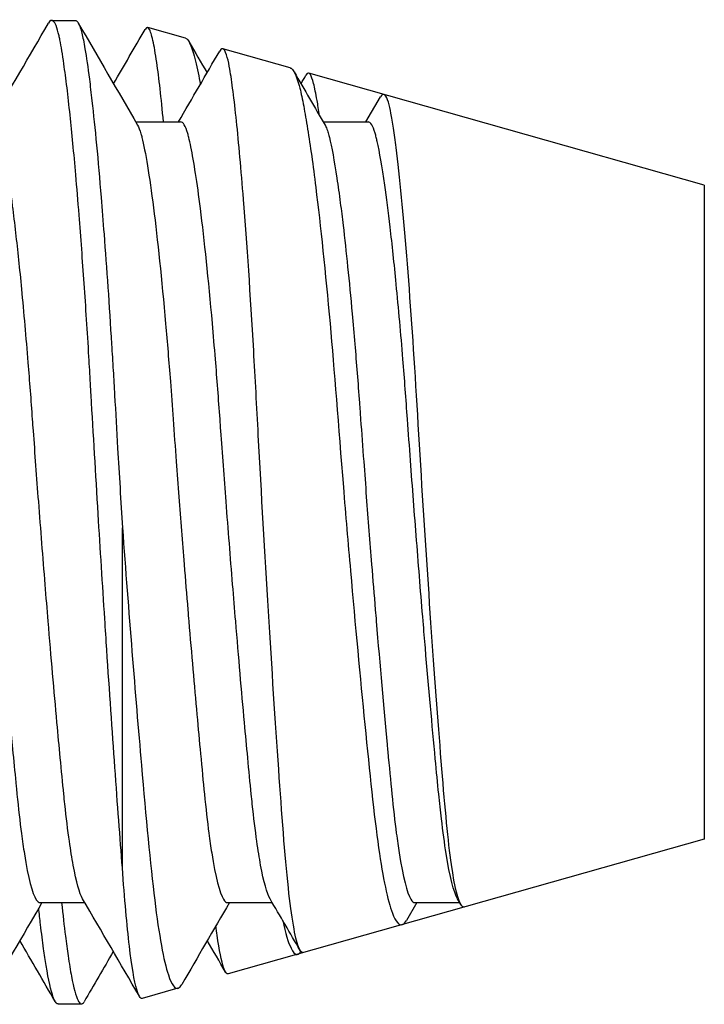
# Model space of a CAD drawing. Header units: inches. Extents: x 1 to 669, y 0 to 417.
# Tile 309 of 448: x 320.726 to 320.84, y 270.493 to 270.657. Entities that reach past the tile are written whole.
import ezdxf

# ---------------------------------------------------------------- set-up
doc = ezdxf.new("R2010")
doc.units = ezdxf.units.IN
doc.header["$LTSCALE"] = 12
doc.header["$MEASUREMENT"] = 0
doc.layers.add('X', color=1, linetype='CONTINUOUS')

msp = doc.modelspace()

# ---------------------------------------------------------------- linework, layer by layer
at = {"layer": 'X', "extrusion": (-1, 4.93038e-32, -2.22045e-16)}
for p, q in [((320.73107, 270.65691), (320.73498, 270.65691)), ((320.75339, 270.65393), (320.74707, 270.65572)), ((320.7708, 270.64899), (320.75959, 270.65217)), ((320.83986, 270.62941), (320.77392, 270.6481)), ((320.78346, 270.64), (320.78588, 270.64415)), ((320.74507, 270.63999), (320.75256, 270.63999)), ((320.77632, 270.63999), (320.78381, 270.63999)), ((320.83986, 270.62941), (320.83986, 270.52041)), ((320.74286, 270.51563), (320.74286, 270.57231)), ((320.83986, 270.52041), (320.7605, 270.49791)), ((320.79927, 270.5095), (320.79873, 270.51043)), ((320.72912, 270.50982), (320.73659, 270.50982)), ((320.76037, 270.50982), (320.76784, 270.50982)), ((320.79195, 270.50982), (320.79022, 270.50685)), ((320.79162, 270.50982), (320.79909, 270.50982)), ((320.75212, 270.49553), (320.74616, 270.49384)), ((320.73213, 270.49291), (320.73604, 270.49291))]:
    msp.add_line(p, q, dxfattribs=at)
at = {"layer": 'X'}
for points in [[(320.72096, 270.63999), (320.72415, 270.64547), (320.72734, 270.65095), (320.73052, 270.65643)], [(320.7355, 270.65647), (320.73879, 270.6508), (320.74208, 270.64513), (320.74538, 270.63946)], [(320.74138, 270.64634), (320.74313, 270.64936), (320.74489, 270.65238), (320.74664, 270.6554)], [(320.74733, 270.65546), (320.74717, 270.65573), (320.74694, 270.65591), (320.74664, 270.6554)], [(320.75339, 270.65393), (320.75351, 270.65389), (320.75363, 270.6538), (320.75375, 270.65365)], [(320.75394, 270.65337), (320.75495, 270.65163), (320.75595, 270.6499), (320.75696, 270.64816)], [(320.75221, 270.63999), (320.7545, 270.64393), (320.75679, 270.64786), (320.75908, 270.6518)], [(320.77148, 270.64832), (320.7732, 270.64536), (320.77492, 270.64241), (320.77663, 270.63946)], [(320.77419, 270.64787), (320.77402, 270.64813), (320.77377, 270.64831), (320.77345, 270.64775)], [(320.77263, 270.64634), (320.7729, 270.64681), (320.77318, 270.64728), (320.77345, 270.64775)], [(320.74568, 270.4942), (320.74253, 270.49961), (320.73938, 270.50502), (320.73623, 270.51043)], [(320.77248, 270.50185), (320.77082, 270.50471), (320.76915, 270.50757), (320.76748, 270.51043)], [(320.72945, 270.50982), (320.72625, 270.50433), (320.72306, 270.49884), (320.71987, 270.49335)], [(320.7607, 270.50982), (320.75805, 270.50527), (320.7554, 270.50072), (320.75276, 270.49617)], [(320.73164, 270.49334), (320.72968, 270.49672), (320.72772, 270.5001), (320.72575, 270.50348)], [(320.76005, 270.49824), (320.75903, 270.49999), (320.75802, 270.50173), (320.757, 270.50348)], [(320.74134, 270.50166), (320.73972, 270.49887), (320.7381, 270.49608), (320.73648, 270.49329)], [(320.77244, 270.50146), (320.77249, 270.50152), (320.77254, 270.50159), (320.77259, 270.50168)]]:
    msp.add_open_spline(points, degree=3, dxfattribs=at)
for points, knots in [([(320.74025, 270.55199), (320.74014, 270.55368), (320.74003, 270.5554), (320.73992, 270.55712), (320.73954, 270.56285), (320.73917, 270.56873), (320.73881, 270.5746), (320.73841, 270.58129), (320.73801, 270.58796), (320.73765, 270.59442), (320.73761, 270.59507), (320.73757, 270.59571), (320.73754, 270.59636), (320.73745, 270.59786), (320.73736, 270.59935), (320.73727, 270.60082), (320.73715, 270.60293), (320.73702, 270.605), (320.73688, 270.60704), (320.73662, 270.61112), (320.73635, 270.61504), (320.73607, 270.61879), (320.73593, 270.62073), (320.73579, 270.62262), (320.73564, 270.62446), (320.73546, 270.62679), (320.73527, 270.62903), (320.73509, 270.63115), (320.73477, 270.6348), (320.73445, 270.63813), (320.73414, 270.64109), (320.73396, 270.64274), (320.73379, 270.64427), (320.73362, 270.64569), (320.73344, 270.64713), (320.73327, 270.64845), (320.7331, 270.64964), (320.73287, 270.65124), (320.73265, 270.65258), (320.73244, 270.65364), (320.73239, 270.65389), (320.73234, 270.65414), (320.73229, 270.65436), (320.73213, 270.65506), (320.73197, 270.65562), (320.7318, 270.65603), (320.73164, 270.65642), (320.73149, 270.65667), (320.73133, 270.6568), (320.73106, 270.65702), (320.73079, 270.6569), (320.73052, 270.65643)], [-0.5203536, -0.5203536, -0.5203536, -0.5203536, -0.5068235, -0.5068235, -0.5068235, -0.4619779, -0.4619779, -0.4619779, -0.4108919, -0.4108919, -0.4108919, -0.4058102, -0.4058102, -0.4058102, -0.3939152, -0.3939152, -0.3939152, -0.3769385, -0.3769385, -0.3769385, -0.3429851, -0.3429851, -0.3429851, -0.3253791, -0.3253791, -0.3253791, -0.3030294, -0.3030294, -0.3030294, -0.2645977, -0.2645977, -0.2645977, -0.2432179, -0.2432179, -0.2432179, -0.2213935, -0.2213935, -0.2213935, -0.1918317, -0.1918317, -0.1918317, -0.1847615, -0.1847615, -0.1847615, -0.1630429, -0.1630429, -0.1630429, -0.1430309, -0.1430309, -0.1430309, -0.1096509, -0.1096509, -0.1096509, -0.1096509]), ([(320.73498, 270.65691), (320.73514, 270.65691), (320.7353, 270.65679), (320.73546, 270.65654), (320.73559, 270.65633), (320.73571, 270.65604), (320.73584, 270.65567), (320.73601, 270.65515), (320.73618, 270.65447), (320.73635, 270.65364), (320.73643, 270.65319), (320.73652, 270.6527), (320.73662, 270.65216), (320.73685, 270.65078), (320.73709, 270.64908), (320.73735, 270.64711), (320.73749, 270.64599), (320.73763, 270.64478), (320.73778, 270.64349), (320.73828, 270.63904), (320.7388, 270.63361), (320.73931, 270.62738), (320.73947, 270.62542), (320.73963, 270.62338), (320.73979, 270.62128), (320.74023, 270.61558), (320.74065, 270.60941), (320.74105, 270.60291), (320.74114, 270.60147), (320.74123, 270.60001), (320.74132, 270.59854), (320.7414, 270.59717), (320.74148, 270.59579), (320.74155, 270.59442), (320.74172, 270.59154), (320.74189, 270.58859), (320.74206, 270.58559), (320.74232, 270.5812), (320.74259, 270.57674), (320.74286, 270.57231)], [-0.9331316, -0.9331316, -0.9331316, -0.9331316, -0.913184, -0.913184, -0.913184, -0.8967433, -0.8967433, -0.8967433, -0.8737306, -0.8737306, -0.8737306, -0.8612941, -0.8612941, -0.8612941, -0.8297466, -0.8297466, -0.8297466, -0.8117106, -0.8117106, -0.8117106, -0.7496905, -0.7496905, -0.7496905, -0.7302019, -0.7302019, -0.7302019, -0.6773636, -0.6773636, -0.6773636, -0.6656314, -0.6656314, -0.6656314, -0.6546964, -0.6546964, -0.6546964, -0.6316759, -0.6316759, -0.6316759, -0.597929, -0.597929, -0.597929, -0.597929]), ([(320.74971, 270.63999), (320.74933, 270.64401), (320.74896, 270.64733), (320.74837, 270.65138), (320.74815, 270.65261), (320.74773, 270.65449), (320.74753, 270.65513), (320.74733, 270.65546)], [-0.36679381, -0.36679381, -0.36679381, -0.36679381, -0.33620294, -0.33620294, -0.31791218, -0.31791218, -0.29944219, -0.29944219, -0.29944219, -0.29944219]), ([(320.75375, 270.65365), (320.75403, 270.6533), (320.75431, 270.65266), (320.75489, 270.6508), (320.75518, 270.64961), (320.7556, 270.64755), (320.75572, 270.64691), (320.75585, 270.64624)], [-0.07290838, -0.07290838, -0.07290838, -0.07290838, -0.04216388, -0.04216388, -0.01214813, -0.01214813, -0.000001, -0.000001, -0.000001, -0.000001]), ([(320.76076, 270.64877), (320.76054, 270.65004), (320.7602, 270.65166), (320.75952, 270.65227), (320.7593, 270.65218), (320.75908, 270.6518)], [-0.04857085, -0.04857085, -0.04857085, -0.04857085, -0.01550194, -0.01550194, -0.000001, -0.000001, -0.000001, -0.000001]), ([(320.77301, 270.50146), (320.77275, 270.50138), (320.77249, 270.50171), (320.77164, 270.50396), (320.77107, 270.5073), (320.76992, 270.51773), (320.76944, 270.52466), (320.76836, 270.53995), (320.76778, 270.54891), (320.76661, 270.568), (320.76604, 270.57797), (320.76525, 270.59255), (320.76501, 270.59729), (320.7642, 270.61115), (320.76363, 270.6197), (320.76265, 270.63206), (320.76226, 270.63646), (320.76168, 270.64196), (320.76149, 270.64361), (320.76112, 270.64651), (320.76094, 270.64774), (320.76076, 270.64877)], [-0.356926, -0.356926, -0.356926, -0.356926, -0.3390642, -0.3390642, -0.300576, -0.300576, -0.2582237, -0.2582237, -0.212871, -0.212871, -0.1670237, -0.1670237, -0.144397, -0.144397, -0.0983244, -0.0983244, -0.0667055, -0.0667055, -0.0507176, -0.0507176, -0.0345927, -0.0345927, -0.0345927, -0.0345927]), ([(320.7708, 270.64899), (320.77086, 270.64897), (320.77091, 270.64895), (320.77164, 270.6485), (320.77213, 270.64682), (320.77244, 270.64559)], [-0.60423305, -0.60423305, -0.60423305, -0.60423305, -0.59972646, -0.59972646, -0.54463678, -0.54463678, -0.54463678, -0.54463678]), ([(320.7757, 270.64107), (320.77557, 270.64199), (320.77544, 270.64282), (320.77511, 270.64472), (320.77492, 270.64565), (320.77455, 270.64709), (320.77437, 270.64759), (320.77419, 270.64787)], [0.29883005, 0.29883005, 0.29883005, 0.29883005, 0.30890511, 0.30890511, 0.32436238, 0.32436238, 0.33995375, 0.33995375, 0.33995375, 0.33995375]), ([(320.77244, 270.64559), (320.77265, 270.64473), (320.77286, 270.64374), (320.77329, 270.64146), (320.77351, 270.64019), (320.77418, 270.63603), (320.77463, 270.63277), (320.77589, 270.62262), (320.7767, 270.6149), (320.77817, 270.59861), (320.77885, 270.58939), (320.78007, 270.57443), (320.78047, 270.56975), (320.78167, 270.55604), (320.78249, 270.54733), (320.78408, 270.53146), (320.78479, 270.52443), (320.78629, 270.51384), (320.78707, 270.51015), (320.78841, 270.5066), (320.78897, 270.50595), (320.78976, 270.50622), (320.78999, 270.50646), (320.79022, 270.50685)], [-0.4874072, -0.4874072, -0.4874072, -0.4874072, -0.4655549, -0.4655549, -0.4441102, -0.4441102, -0.4021802, -0.4021802, -0.329266, -0.329266, -0.2631518, -0.2631518, -0.233069, -0.233069, -0.1738576, -0.1738576, -0.1133228, -0.1133228, -0.0569852, -0.0569852, -0.0171731, -0.0171731, -0.000001, -0.000001, -0.000001, -0.000001]), ([(320.78761, 270.64146), (320.7874, 270.64261), (320.78705, 270.6441), (320.78635, 270.64466), (320.78612, 270.64455), (320.78588, 270.64415)], [-0.04455981, -0.04455981, -0.04455981, -0.04455981, -0.01478348, -0.01478348, -0.000001, -0.000001, -0.000001, -0.000001]), ([(320.79987, 270.50907), (320.79972, 270.50903), (320.79957, 270.5091), (320.79885, 270.50998), (320.79827, 270.51231), (320.79714, 270.52009), (320.79665, 270.52552), (320.79557, 270.5388), (320.79499, 270.54653), (320.79382, 270.5633), (320.79324, 270.57218), (320.79212, 270.59033), (320.79164, 270.59888), (320.79055, 270.61432), (320.78997, 270.62148), (320.78908, 270.63055), (320.78877, 270.63334), (320.78833, 270.63689), (320.78818, 270.63796), (320.78789, 270.63989), (320.78775, 270.64073), (320.78761, 270.64146)], [-0.5575508, -0.5575508, -0.5575508, -0.5575508, -0.5407855, -0.5407855, -0.4765081, -0.4765081, -0.410574, -0.410574, -0.3439097, -0.3439097, -0.2768433, -0.2768433, -0.2061744, -0.2061744, -0.1300766, -0.1300766, -0.0891593, -0.0891593, -0.0684788, -0.0684788, -0.0476695, -0.0476695, -0.0476695, -0.0476695]), ([(320.73049, 270.55672), (320.73032, 270.55874), (320.73015, 270.56078), (320.72998, 270.56285), (320.72961, 270.5674), (320.72925, 270.57203), (320.7289, 270.57667), (320.72874, 270.57868), (320.72859, 270.58069), (320.72844, 270.58269), (320.7283, 270.58465), (320.72816, 270.58659), (320.72802, 270.58849), (320.72797, 270.58913), (320.72793, 270.58977), (320.72788, 270.5904), (320.72766, 270.59358), (320.72741, 270.59676), (320.72716, 270.59986), (320.72699, 270.60197), (320.72682, 270.60405), (320.72664, 270.60605), (320.72646, 270.60814), (320.72627, 270.61015), (320.72609, 270.6121), (320.72576, 270.61547), (320.72543, 270.61861), (320.7251, 270.62148), (320.72492, 270.62306), (320.72474, 270.62455), (320.72456, 270.62595), (320.72402, 270.63022), (320.72349, 270.6336), (320.723, 270.63597), (320.72289, 270.6365), (320.72278, 270.63697), (320.72267, 270.6374), (320.72262, 270.63764), (320.72256, 270.63786), (320.7225, 270.63806), (320.72212, 270.63935), (320.72172, 270.63999), (320.72131, 270.63999)], [0.2605678, 0.2605678, 0.2605678, 0.2605678, 0.2766388, 0.2766388, 0.2766388, 0.3121087, 0.3121087, 0.3121087, 0.3274903, 0.3274903, 0.3274903, 0.3425331, 0.3425331, 0.3425331, 0.3475785, 0.3475785, 0.3475785, 0.3730152, 0.3730152, 0.3730152, 0.3903885, 0.3903885, 0.3903885, 0.4085019, 0.4085019, 0.4085019, 0.4399534, 0.4399534, 0.4399534, 0.4571728, 0.4571728, 0.4571728, 0.5096604, 0.5096604, 0.5096604, 0.5213061, 0.5213061, 0.5213061, 0.5277738, 0.5277738, 0.5277738, 0.5684297, 0.5684297, 0.5684297, 0.5684297]), ([(320.76174, 270.55672), (320.76157, 270.55874), (320.7614, 270.56078), (320.76123, 270.56285), (320.76086, 270.5674), (320.7605, 270.57203), (320.76015, 270.57667), (320.75999, 270.57868), (320.75984, 270.58069), (320.75969, 270.58269), (320.75955, 270.58465), (320.75941, 270.58659), (320.75927, 270.58849), (320.75922, 270.58913), (320.75918, 270.58977), (320.75913, 270.5904), (320.75889, 270.59377), (320.75863, 270.59714), (320.75837, 270.60041), (320.7582, 270.60245), (320.75803, 270.60445), (320.75786, 270.60638), (320.75721, 270.61374), (320.75654, 270.62023), (320.75587, 270.62552), (320.75532, 270.62989), (320.75478, 270.63336), (320.75428, 270.63581), (320.75416, 270.6364), (320.75404, 270.63693), (320.75392, 270.6374), (320.75387, 270.63764), (320.75381, 270.63786), (320.75375, 270.63806), (320.75337, 270.63935), (320.75297, 270.63998), (320.75256, 270.63999)], [0.2605678, 0.2605678, 0.2605678, 0.2605678, 0.2766388, 0.2766388, 0.2766388, 0.3121087, 0.3121087, 0.3121087, 0.3274903, 0.3274903, 0.3274903, 0.3425331, 0.3425331, 0.3425331, 0.3475785, 0.3475785, 0.3475785, 0.3745366, 0.3745366, 0.3745366, 0.3913614, 0.3913614, 0.3913614, 0.4554108, 0.4554108, 0.4554108, 0.5084965, 0.5084965, 0.5084965, 0.5213061, 0.5213061, 0.5213061, 0.5277738, 0.5277738, 0.5277738, 0.5684297, 0.5684297, 0.5684297, 0.5684297]), ([(320.79299, 270.55672), (320.79262, 270.5611), (320.79226, 270.56561), (320.7919, 270.57017), (320.79155, 270.57462), (320.79121, 270.5791), (320.79088, 270.58353), (320.79071, 270.58586), (320.79054, 270.58816), (320.79038, 270.5904), (320.79014, 270.59377), (320.78988, 270.59714), (320.78962, 270.60041), (320.78944, 270.60256), (320.78927, 270.60466), (320.78909, 270.60668), (320.78889, 270.60885), (320.7887, 270.61093), (320.7885, 270.61293), (320.78817, 270.61636), (320.78783, 270.61953), (320.7875, 270.62241), (320.78719, 270.62501), (320.78689, 270.62737), (320.78659, 270.62945), (320.78615, 270.63252), (320.78573, 270.63497), (320.78533, 270.63672), (320.78528, 270.63696), (320.78523, 270.63719), (320.78517, 270.6374), (320.78511, 270.63765), (320.78505, 270.63789), (320.78498, 270.63811), (320.78461, 270.63936), (320.78422, 270.63999), (320.78381, 270.63999)], [0, 0, 0, 0, 0.0349218, 0.0349218, 0.0349218, 0.0690773, 0.0690773, 0.0690773, 0.0870283, 0.0870283, 0.0870283, 0.1140503, 0.1140503, 0.1140503, 0.1317781, 0.1317781, 0.1317781, 0.1506905, 0.1506905, 0.1506905, 0.18302, 0.18302, 0.18302, 0.2121172, 0.2121172, 0.2121172, 0.255209, 0.255209, 0.255209, 0.2610797, 0.2610797, 0.2610797, 0.2680419, 0.2680419, 0.2680419, 0.3082674, 0.3082674, 0.3082674, 0.3082674]), ([(320.74538, 270.63946), (320.74558, 270.63913), (320.74577, 270.63865), (320.74595, 270.63801), (320.746, 270.63782), (320.74606, 270.63762), (320.74611, 270.6374), (320.7467, 270.63501), (320.74736, 270.63102), (320.74804, 270.62565), (320.74871, 270.62032), (320.7494, 270.61375), (320.75006, 270.60631), (320.75033, 270.60324), (320.75059, 270.60001), (320.75085, 270.59672), (320.75101, 270.59463), (320.75117, 270.59251), (320.75132, 270.5904), (320.75148, 270.58811), (320.75165, 270.58576), (320.75183, 270.58338), (320.75198, 270.58141), (320.75212, 270.57943), (320.75227, 270.57745), (320.75256, 270.57369), (320.75285, 270.56993), (320.75315, 270.56621), (320.75335, 270.56365), (320.75356, 270.56112), (320.75377, 270.55861), (320.75382, 270.55798), (320.75387, 270.55734), (320.75392, 270.55672)], [0.4955296, 0.4955296, 0.4955296, 0.4955296, 0.5152324, 0.5152324, 0.5152324, 0.5211709, 0.5211709, 0.5211709, 0.5863659, 0.5863659, 0.5863659, 0.651021, 0.651021, 0.651021, 0.6776002, 0.6776002, 0.6776002, 0.6944718, 0.6944718, 0.6944718, 0.7127527, 0.7127527, 0.7127527, 0.7278634, 0.7278634, 0.7278634, 0.7565598, 0.7565598, 0.7565598, 0.7762803, 0.7762803, 0.7762803, 0.7812659, 0.7812659, 0.7812659, 0.7812659]), ([(320.77663, 270.63946), (320.77665, 270.63943), (320.77667, 270.63939), (320.77669, 270.63936), (320.77681, 270.63914), (320.77692, 270.63886), (320.77704, 270.63853), (320.77712, 270.63829), (320.7772, 270.63802), (320.77728, 270.63773), (320.77731, 270.63762), (320.77733, 270.63751), (320.77736, 270.6374), (320.77775, 270.63581), (320.77818, 270.63352), (320.77861, 270.63058), (320.7788, 270.62933), (320.77899, 270.62795), (320.77918, 270.62647), (320.77934, 270.62529), (320.77949, 270.62404), (320.77965, 270.62272), (320.78015, 270.61842), (320.78066, 270.61346), (320.78116, 270.60799), (320.7813, 270.60635), (320.78145, 270.60466), (320.7816, 270.60294), (320.78186, 270.59977), (320.78212, 270.59646), (320.78237, 270.59314), (320.78244, 270.59222), (320.7825, 270.59131), (320.78257, 270.5904), (320.78273, 270.58811), (320.7829, 270.58576), (320.78308, 270.58338), (320.78323, 270.58141), (320.78337, 270.57943), (320.78352, 270.57745), (320.78381, 270.57369), (320.7841, 270.56993), (320.7844, 270.56621), (320.7846, 270.56365), (320.78481, 270.56112), (320.78502, 270.55861), (320.78507, 270.55798), (320.78512, 270.55734), (320.78517, 270.55672)], [0.4955301, 0.4955301, 0.4955301, 0.4955301, 0.4973745, 0.4973745, 0.4973745, 0.5094944, 0.5094944, 0.5094944, 0.5181021, 0.5181021, 0.5181021, 0.5211714, 0.5211714, 0.5211714, 0.5644967, 0.5644967, 0.5644967, 0.5829832, 0.5829832, 0.5829832, 0.5977409, 0.5977409, 0.5977409, 0.6461067, 0.6461067, 0.6461067, 0.6605965, 0.6605965, 0.6605965, 0.6871839, 0.6871839, 0.6871839, 0.6944725, 0.6944725, 0.6944725, 0.7127533, 0.7127533, 0.7127533, 0.7278641, 0.7278641, 0.7278641, 0.7565605, 0.7565605, 0.7565605, 0.776281, 0.776281, 0.776281, 0.7812667, 0.7812667, 0.7812667, 0.7812667]), ([(320.74286, 270.57231), (320.74338, 270.56529), (320.74391, 270.55835), (320.74498, 270.545), (320.74551, 270.53865), (320.7468, 270.52397), (320.74749, 270.51628), (320.74896, 270.50435), (320.74973, 270.50012), (320.75108, 270.49608), (320.75163, 270.49534), (320.75237, 270.49563), (320.75257, 270.49583), (320.75276, 270.49617)], [0.000001, 0.000001, 0.000001, 0.000001, 0.0537042, 0.0537042, 0.1071519, 0.1071519, 0.1867091, 0.1867091, 0.2639261, 0.2639261, 0.3179202, 0.3179202, 0.3377322, 0.3377322, 0.3377322, 0.3377322]), ([(320.72267, 270.55672), (320.72334, 270.54874), (320.724, 270.54129), (320.72461, 270.53475), (320.7248, 270.53278), (320.72498, 270.53091), (320.72515, 270.52915), (320.7252, 270.52873), (320.72524, 270.52832), (320.72528, 270.52791), (320.72552, 270.52554), (320.72577, 270.52331), (320.72603, 270.52132), (320.72619, 270.5201), (320.72635, 270.51898), (320.72652, 270.51795), (320.72716, 270.51391), (320.72784, 270.51131), (320.7285, 270.5103), (320.72871, 270.50998), (320.72892, 270.50982), (320.72912, 270.50982)], [0.7825848, 0.7825848, 0.7825848, 0.7825848, 0.8460861, 0.8460861, 0.8460861, 0.8651928, 0.8651928, 0.8651928, 0.8697819, 0.8697819, 0.8697819, 0.8964931, 0.8964931, 0.8964931, 0.912742, 0.912742, 0.912742, 0.9766268, 0.9766268, 0.9766268, 0.9967271, 0.9967271, 0.9967271, 0.9967271]), ([(320.73623, 270.51043), (320.7357, 270.51134), (320.73517, 270.51325), (320.73465, 270.51608), (320.73444, 270.51724), (320.73423, 270.51856), (320.73402, 270.52003), (320.73376, 270.52189), (320.7335, 270.52399), (320.73326, 270.52625), (320.7332, 270.52679), (320.73315, 270.52735), (320.73309, 270.52791), (320.7329, 270.52978), (320.7327, 270.53181), (320.7325, 270.53396), (320.73232, 270.53584), (320.73214, 270.5378), (320.73195, 270.53984), (320.73148, 270.54506), (320.73098, 270.55074), (320.73049, 270.55672)], [0.0696157, 0.0696157, 0.0696157, 0.0696157, 0.120283, 0.120283, 0.120283, 0.1410362, 0.1410362, 0.1410362, 0.1672649, 0.1672649, 0.1672649, 0.1735768, 0.1735768, 0.1735768, 0.1946386, 0.1946386, 0.1946386, 0.2131149, 0.2131149, 0.2131149, 0.2605678, 0.2605678, 0.2605678, 0.2605678]), ([(320.75392, 270.55672), (320.75438, 270.55124), (320.75483, 270.54602), (320.75527, 270.54116), (320.75548, 270.53889), (320.75568, 270.5367), (320.75588, 270.53461), (320.7561, 270.53222), (320.75632, 270.52997), (320.75653, 270.52791), (320.75676, 270.52556), (320.75701, 270.52336), (320.75727, 270.52138), (320.75743, 270.52022), (320.75758, 270.51913), (320.75774, 270.51813), (320.75838, 270.51406), (320.75905, 270.51143), (320.75971, 270.51036), (320.75994, 270.51), (320.76016, 270.50982), (320.76037, 270.50982)], [0.7812659, 0.7812659, 0.7812659, 0.7812659, 0.8246543, 0.8246543, 0.8246543, 0.8449079, 0.8449079, 0.8449079, 0.8680427, 0.8680427, 0.8680427, 0.8943278, 0.8943278, 0.8943278, 0.9098707, 0.9098707, 0.9098707, 0.9731834, 0.9731834, 0.9731834, 0.9943945, 0.9943945, 0.9943945, 0.9943945]), ([(320.76748, 270.51043), (320.76695, 270.51134), (320.76642, 270.51325), (320.7659, 270.51608), (320.76569, 270.51724), (320.76548, 270.51856), (320.76527, 270.52003), (320.76501, 270.52189), (320.76475, 270.52399), (320.76451, 270.52625), (320.76445, 270.52679), (320.7644, 270.52735), (320.76434, 270.52791), (320.76415, 270.52978), (320.76395, 270.53181), (320.76375, 270.53396), (320.76357, 270.53584), (320.76339, 270.5378), (320.7632, 270.53984), (320.76273, 270.54506), (320.76223, 270.55074), (320.76174, 270.55672)], [0.0696157, 0.0696157, 0.0696157, 0.0696157, 0.120283, 0.120283, 0.120283, 0.1410362, 0.1410362, 0.1410362, 0.1672649, 0.1672649, 0.1672649, 0.1735768, 0.1735768, 0.1735768, 0.1946386, 0.1946386, 0.1946386, 0.2131149, 0.2131149, 0.2131149, 0.2605678, 0.2605678, 0.2605678, 0.2605678]), ([(320.78517, 270.55672), (320.78579, 270.54932), (320.7864, 270.54236), (320.78698, 270.53616), (320.78702, 270.53578), (320.78705, 270.5354), (320.78709, 270.53502), (320.78733, 270.53248), (320.78756, 270.53009), (320.78778, 270.52791), (320.78801, 270.52556), (320.78826, 270.52336), (320.78852, 270.52138), (320.78868, 270.52022), (320.78883, 270.51913), (320.78899, 270.51813), (320.78963, 270.51406), (320.7903, 270.51143), (320.79096, 270.51036), (320.79119, 270.51), (320.79141, 270.50982), (320.79162, 270.50982)], [0.7812667, 0.7812667, 0.7812667, 0.7812667, 0.8399492, 0.8399492, 0.8399492, 0.8435859, 0.8435859, 0.8435859, 0.8680435, 0.8680435, 0.8680435, 0.8943287, 0.8943287, 0.8943287, 0.9098716, 0.9098716, 0.9098716, 0.9731844, 0.9731844, 0.9731844, 0.9943954, 0.9943954, 0.9943954, 0.9943954]), ([(320.79873, 270.51043), (320.79809, 270.51153), (320.79745, 270.51409), (320.79682, 270.51799), (320.79656, 270.51968), (320.79629, 270.52163), (320.79604, 270.52378), (320.79588, 270.52509), (320.79573, 270.52647), (320.79559, 270.52791), (320.79541, 270.52972), (320.79522, 270.53169), (320.79502, 270.53376), (320.79449, 270.53932), (320.79393, 270.54557), (320.79336, 270.55227), (320.79324, 270.55373), (320.79311, 270.55522), (320.79299, 270.55672)], [0.0788668, 0.0788668, 0.0788668, 0.0788668, 0.1402808, 0.1402808, 0.1402808, 0.1667933, 0.1667933, 0.1667933, 0.1829711, 0.1829711, 0.1829711, 0.2034235, 0.2034235, 0.2034235, 0.2581833, 0.2581833, 0.2581833, 0.2701203, 0.2701203, 0.2701203, 0.2701203]), ([(320.74286, 270.51563), (320.74247, 270.52059), (320.74204, 270.52621), (320.74116, 270.53849), (320.74071, 270.54509), (320.74025, 270.55199)], [-0.1095303, -0.1095303, -0.1095303, -0.1095303, -0.0547449, -0.0547449, -0.000001, -0.000001, -0.000001, -0.000001]), ([(320.74616, 270.49384), (320.74586, 270.49376), (320.74556, 270.49425), (320.74484, 270.49672), (320.74442, 270.49916), (320.74361, 270.50601), (320.74322, 270.51041), (320.74286, 270.51563)], [0.03856922, 0.03856922, 0.03856922, 0.03856922, 0.0610939, 0.0610939, 0.09154996, 0.09154996, 0.1225283, 0.1225283, 0.1225283, 0.1225283]), ([(320.73213, 270.49291), (320.73202, 270.49291), (320.73191, 270.49298), (320.7318, 270.49311), (320.73164, 270.4933), (320.73149, 270.49361), (320.73133, 270.49404), (320.73094, 270.49509), (320.73054, 270.49687), (320.73014, 270.49934), (320.73, 270.50019), (320.72986, 270.50112), (320.72972, 270.50213), (320.72955, 270.50337), (320.72938, 270.50471), (320.72921, 270.50616), (320.72911, 270.50704), (320.72901, 270.50795), (320.72891, 270.5089)], [-0.5852382, -0.5852382, -0.5852382, -0.5852382, -0.5705409, -0.5705409, -0.5705409, -0.5505288, -0.5505288, -0.5505288, -0.501728, -0.501728, -0.501728, -0.4849982, -0.4849982, -0.4849982, -0.4645613, -0.4645613, -0.4645613, -0.4522643, -0.4522643, -0.4522643, -0.4522643]), ([(320.73272, 270.50982), (320.73293, 270.5078), (320.73314, 270.50593), (320.73335, 270.50424), (320.7335, 270.50306), (320.73365, 270.50196), (320.7338, 270.50095), (320.73399, 270.49966), (320.73418, 270.49851), (320.73436, 270.49753), (320.73474, 270.49557), (320.7351, 270.49423), (320.73546, 270.49351), (320.73559, 270.49325), (320.73571, 270.49308), (320.73584, 270.49298), (320.73601, 270.49286), (320.73618, 270.49289), (320.73635, 270.49309), (320.73639, 270.49315), (320.73644, 270.49321), (320.73648, 270.49329)], [-0.6636497, -0.6636497, -0.6636497, -0.6636497, -0.6380989, -0.6380989, -0.6380989, -0.6202219, -0.6202219, -0.6202219, -0.5973566, -0.5973566, -0.5973566, -0.552129, -0.552129, -0.552129, -0.5356883, -0.5356883, -0.5356883, -0.5126756, -0.5126756, -0.5126756, -0.5063559, -0.5063559, -0.5063559, -0.5063559]), ([(320.76958, 270.50684), (320.77005, 270.50469), (320.77051, 270.50313), (320.77164, 270.50084), (320.77213, 270.5011), (320.77244, 270.50146)], [-0.60423478, -0.60423478, -0.60423478, -0.60423478, -0.56661796, -0.56661796, -0.51152756, -0.51152756, -0.51152756, -0.51152756]), ([(320.7605, 270.49791), (320.7603, 270.49785), (320.76004, 270.49807), (320.75938, 270.50002), (320.75902, 270.50183), (320.75858, 270.50486), (320.75851, 270.50539), (320.75844, 270.50594)], [-0.06352154, -0.06352154, -0.06352154, -0.06352154, -0.04159409, -0.04159409, -0.0161449, -0.0161449, -0.01114246, -0.01114246, -0.01114246, -0.01114246])]:
    msp.add_open_spline(points, degree=3, knots=knots, dxfattribs=at)

doc.saveas('drawing.dxf')
